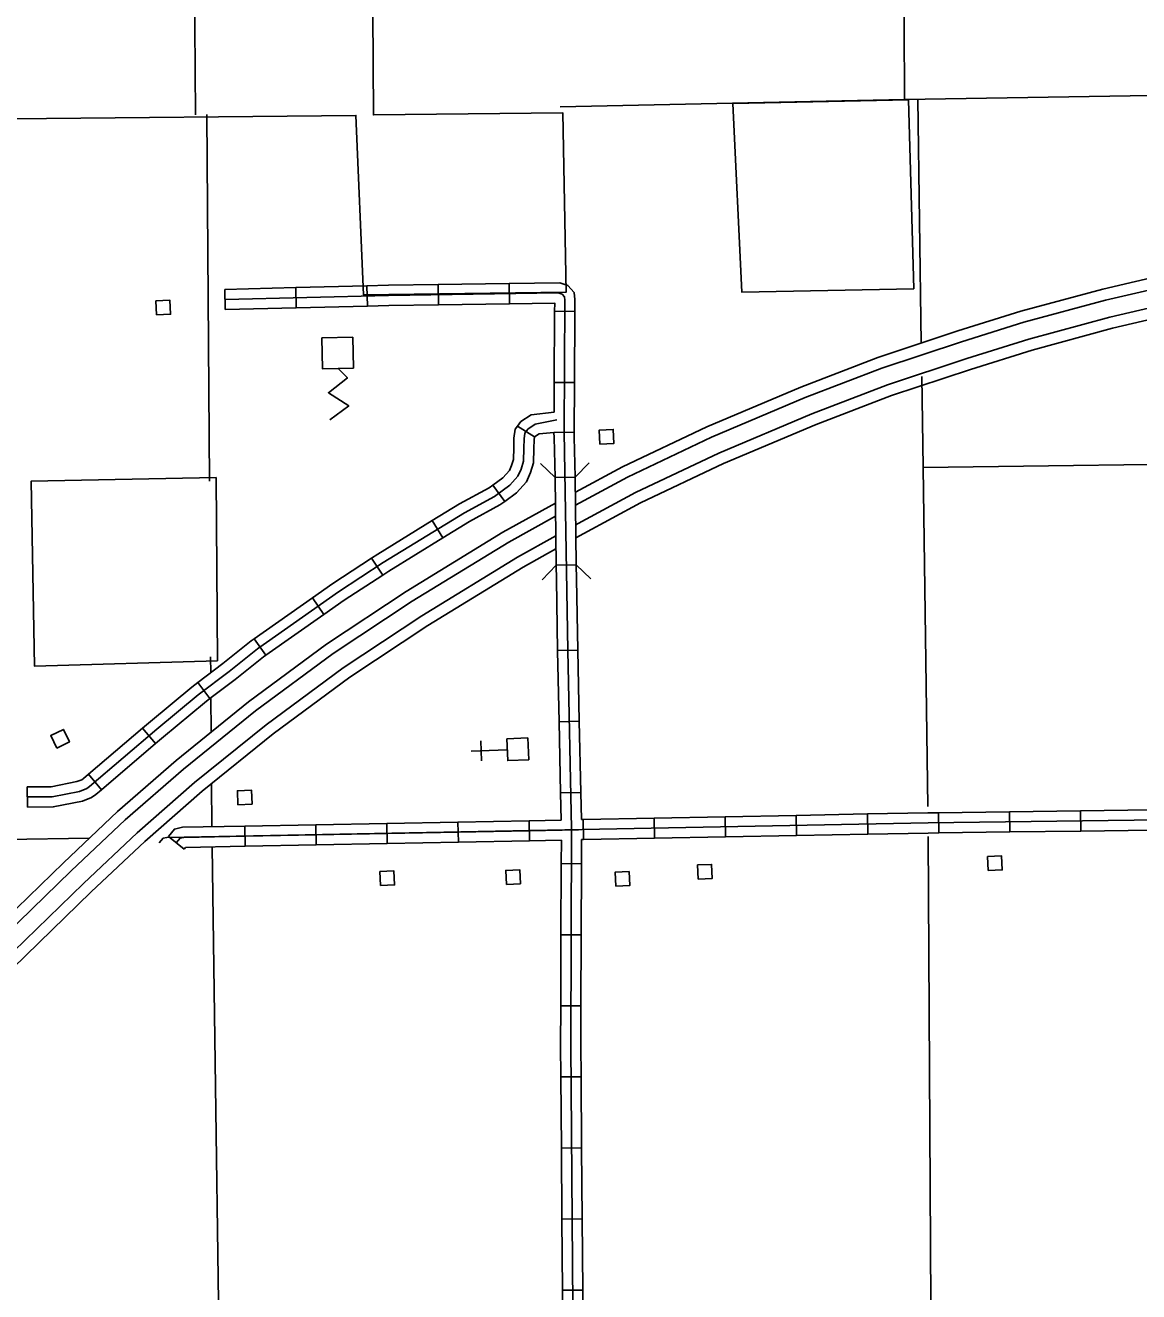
# Model space of a CAD drawing. Extents: x 1084508 to 1142749, y 1057638 to 1093403.
# Drawn here: x 1097414 to 1100010, y 1074414 to 1077367 of the extents above; entities that cross this region are included whole.
import ezdxf

# ---------------------------------------------------------------- set-up
doc = ezdxf.new("R2010")
doc.units = 0
for name, color, linetype in [('Level 19', 7, 'Continuous'), ('Level 31', 7, 'Continuous'), ('Level 32', 7, 'Continuous'), ('Level 39', 7, 'Continuous'), ('Level 4', 7, 'Continuous'), ('Level 5', 7, 'Continuous'), ('Level 56', 7, 'Continuous'), ('Level 57', 7, 'Continuous'), ('Level 6', 7, 'Continuous'), ('Level 7', 7, 'Continuous')]:
    doc.layers.add(name, color=color, linetype=linetype)

msp = doc.modelspace()

# ---------------------------------------------------------------- linework, layer by layer
at = {"layer": 'Level 19'}
for p, q in [((1098696.9, 1076248.5), (1098696.6, 1076278.6)), ((1098649.8, 1076253.1), (1098650.2, 1076222.7)), ((1098697.5, 1076202.4), (1098697.8, 1076172)), ((1098651.1, 1076146), (1098650.7, 1076176.3))]:
    msp.add_line(p, q, dxfattribs=at)
for points in [[(1098696.6, 1076278.6), (1098805.9, 1076337.5), (1099003.3, 1076431), (1099222.5, 1076523.6), (1099401.8, 1076592.7), (1099588.6, 1076654.4), (1099735.1, 1076700.3), (1099926.1, 1076752), (1100078.4, 1076787.4), (1100186.2, 1076810.1), (1100382.1, 1076844.8), (1100477.1, 1076859), (1100609.1, 1076875.4), (1100776.1, 1076893.3), (1100984.2, 1076912.3), (1101367.7, 1076943), (1101861.2, 1076987)], [(1101845.2, 1076958.8), (1101370, 1076916.4), (1100986.5, 1076885.8), (1100778.8, 1076866.7), (1100612.2, 1076848.8), (1100480.7, 1076832.5), (1100386.4, 1076818.5), (1100191.3, 1076783.9), (1100084.2, 1076761.4), (1099932.6, 1076726.2), (1099742.5, 1076674.7), (1099596.8, 1076629), (1099410.8, 1076567.6), (1099232.5, 1076498.9), (1099014.2, 1076406.6), (1098818, 1076313.7), (1098696.9, 1076248.5)], [(1101843.4, 1076917.7), (1101373.4, 1076875.8), (1100990, 1076845.1), (1100782.8, 1076826.1), (1100616.9, 1076808.3), (1100486.2, 1076792.1), (1100392.9, 1076778.2), (1100199.1, 1076743.8), (1100093, 1076721.5), (1099942.5, 1076686.6), (1099754, 1076635.5), (1099609.3, 1076590.1), (1099424.6, 1076529.1), (1099247.8, 1076461), (1099030.8, 1076369.4), (1098836.4, 1076277.3), (1098703.1, 1076205.5), (1098697.5, 1076202.4)], [(1098697.8, 1076172), (1098715.9, 1076182.1), (1098848.5, 1076253.5), (1099041.7, 1076345), (1099257.8, 1076436.3), (1099433.5, 1076504), (1099617.5, 1076564.7), (1099761.5, 1076609.9), (1099949.1, 1076660.7), (1100098.8, 1076695.5), (1100204.1, 1076717.6), (1100397.2, 1076751.9), (1100489.8, 1076765.7), (1100619.9, 1076781.8), (1100785.5, 1076799.5), (1100992.3, 1076818.5), (1101375.6, 1076849.2), (1101831.2, 1076889.8)], [(1097000.3, 1074928.2), (1097256.8, 1075176.2), (1097502.3, 1075414.4), (1097628.7, 1075533.9), (1097765.1, 1075653), (1097933.8, 1075789.5), (1098116.2, 1075924), (1098301.8, 1076047), (1098527.4, 1076184.9), (1098649.8, 1076253.1)], [(1098650.2, 1076222.7), (1098540.9, 1076161.9), (1098316.1, 1076024.5), (1098131.5, 1075902.1), (1097950.1, 1075768.4), (1097782.2, 1075632.5), (1097646.6, 1075514.2), (1097520.7, 1075395.1), (1097275.3, 1075157), (1097019, 1074909.2)], [(1098650.7, 1076176.3), (1098561.5, 1076126.6), (1098338, 1075990.1), (1098154.9, 1075868.7), (1097975.1, 1075736.1), (1097808.5, 1075601.3), (1097674.1, 1075484), (1097549, 1075365.7), (1097303.7, 1075127.7), (1097047.6, 1074880.1)], [(1097066.3, 1074861.1), (1097322.3, 1075108.5), (1097567.4, 1075346.4), (1097692, 1075464.2), (1097825.7, 1075580.9), (1097991.4, 1075715), (1098170.2, 1075846.8), (1098352.4, 1075967.6), (1098574.9, 1076103.6), (1098651.1, 1076146)]]:
    msp.add_lwpolyline(points, dxfattribs=at)
at = {"layer": 'Level 31'}
for p, q in [((1098693.5, 1076418.6), (1098646.4, 1076417.8)), ((1098649.1, 1076312.4), (1098696.2, 1076313.1)), ((1098698.6, 1076109), (1098651.5, 1076108.2)), ((1098655, 1075908.9), (1098702.1, 1075909.7))]:
    msp.add_line(p, q, dxfattribs=at)
for points in [[(1098646.4, 1076417.8), (1098646.6, 1076406)], [(1098646.6, 1076406), (1098649.1, 1076312.4)], [(1098678.6, 1075909.3), (1098670, 1076418.2)], [(1098693.7, 1076406.8), (1098693.5, 1076418.6)], [(1098696.2, 1076313.1), (1098693.7, 1076406.8)], [(1098698.6, 1076109), (1098696.2, 1076313.1)], [(1098651.5, 1076108.2), (1098649.1, 1076312.4)], [(1098651.5, 1076108.2), (1098652.2, 1076074.6)], [(1098699.3, 1076075.4), (1098698.6, 1076109)], [(1098652.2, 1076074.6), (1098655, 1075908.9)], [(1098702.1, 1075909.7), (1098699.3, 1076075.4)]]:
    msp.add_lwpolyline(points, dxfattribs=at)
at = {"layer": 'Level 32'}
for p, q in [((1098211.3, 1076712.5), (1098210.1, 1076759.6)), ((1098376.8, 1076715.4), (1098376.1, 1076762.5)), ((1098542.5, 1076717.8), (1098541.8, 1076764.9)), ((1097879.9, 1076704.3), (1097878.8, 1076751.4)), ((1098045.6, 1076708.4), (1098044.5, 1076755.5)), ((1098648, 1076700.2), (1098695.1, 1076700)), ((1098647.1, 1076534.5), (1098694.2, 1076534.2)), ((1098601.1, 1076407.7), (1098561.3, 1076432.5)), ((1098531.6, 1076256.9), (1098504, 1076295.1)), ((1098387.4, 1076172), (1098362.7, 1076212.1)), ((1098247.1, 1076085), (1098221.3, 1076124.4)), ((1098110.1, 1075993.1), (1098083.1, 1076031.7)), ((1097974.3, 1075898.1), (1097947.3, 1075936.7)), ((1097844.1, 1075797), (1097815.7, 1075834.5)), ((1097717.5, 1075692.3), (1097686.9, 1075728.1)), ((1098658.5, 1075743.1), (1098705.6, 1075744.1)), ((1097591.4, 1075584.7), (1097560.8, 1075620.5)), ((1097418.4, 1075544.1), (1097418.1, 1075591.2)), ((1098662, 1075577.4), (1098709.1, 1075578.4)), ((1098881, 1075471.5), (1098880.2, 1075518.6)), ((1099046.7, 1075474.6), (1099045.9, 1075521.7)), ((1099212.4, 1075477.8), (1099211.6, 1075524.8)), ((1099378.1, 1075480.9), (1099377.3, 1075528)), ((1099543.7, 1075483.9), (1099543.1, 1075531)), ((1099709.4, 1075486.1), (1099708.8, 1075533.2)), ((1099875.1, 1075488.3), (1099874.5, 1075535.4)), ((1097926.4, 1075452.7), (1097925.5, 1075499.7)), ((1098092.1, 1075455.8), (1098091.2, 1075502.9)), ((1098257.8, 1075458.9), (1098256.9, 1075506)), ((1098423.5, 1075462.1), (1098422.6, 1075509.2)), ((1098589.2, 1075465.2), (1098588.3, 1075512.3)), ((1098715.3, 1075468.4), (1098714.5, 1075515.4)), ((1097783.7, 1075445.7), (1097747.4, 1075475.8)), ((1098663.5, 1075412.3), (1098710.5, 1075412.1)), ((1098662.8, 1075246.6), (1098709.9, 1075246.4)), ((1098662.2, 1075080.8), (1098709.3, 1075080.7)), ((1098662.4, 1074914.8), (1098709.5, 1074915.2)), ((1098663.7, 1074749.1), (1098710.8, 1074749.5)), ((1098665, 1074583.4), (1098712.1, 1074583.8)), ((1098666.3, 1074417.7), (1098713.4, 1074418))]:
    msp.add_line(p, q, dxfattribs=at)
for points in [[(1098044.5, 1076755.5), (1098210.1, 1076759.6)], [(1098210.1, 1076759.6), (1098260.5, 1076760.9), (1098376.1, 1076762.5)], [(1098376.1, 1076762.5), (1098541.8, 1076764.9)], [(1098541.8, 1076764.9), (1098659.8, 1076766.6), (1098678.9, 1076760.3), (1098693.2, 1076744), (1098695.3, 1076727.8), (1098695.1, 1076700)], [(1097878.8, 1076751.4), (1098044.5, 1076755.5)], [(1097879.4, 1076727.8), (1098260.9, 1076737.3), (1098656.2, 1076743), (1098665.5, 1076740), (1098670.8, 1076733.9), (1098671.7, 1076726.4), (1098670, 1076418.2)], [(1097879.9, 1076704.3), (1098045.6, 1076708.4)], [(1098045.6, 1076708.4), (1098211.3, 1076712.5)], [(1098211.3, 1076712.5), (1098261.4, 1076713.8), (1098376.8, 1076715.4)], [(1098376.8, 1076715.4), (1098542.5, 1076717.8)], [(1098542.5, 1076717.8), (1098648.2, 1076719.3), (1098648, 1076700.2)], [(1098648, 1076700.2), (1098647.1, 1076534.5)], [(1098695.1, 1076700), (1098694.2, 1076534.2)], [(1098647.1, 1076534.5), (1098646.7, 1076465)], [(1098694.2, 1076534.2), (1098693.5, 1076418.6)], [(1098561.3, 1076432.5), (1098569.4, 1076443.1), (1098593.6, 1076459), (1098646.7, 1076465)], [(1098504, 1076295.1), (1098527.4, 1076312.1), (1098542.5, 1076328.9), (1098547.8, 1076340.4), (1098551.9, 1076354.4), (1098552.6, 1076381.6), (1098553.2, 1076404.5), (1098556.1, 1076425.5), (1098561.3, 1076432.5)], [(1098576.1, 1076381), (1098576.7, 1076402.6), (1098578.6, 1076416.2), (1098585.7, 1076425.7), (1098602.8, 1076436.8), (1098653.4, 1076447.5)], [(1098531.6, 1076256.9), (1098559.1, 1076276.9), (1098582.4, 1076302.8), (1098592, 1076324), (1098598.8, 1076347), (1098599.7, 1076380.4), (1098600.2, 1076400.7), (1098601.1, 1076407.7)], [(1098601.1, 1076407.7), (1098612, 1076414.7), (1098646.4, 1076417.8)], [(1097418.3, 1075567.7), (1097476.5, 1075568.1), (1097540.1, 1075580.7), (1097556.8, 1075587.1), (1097563.5, 1075591.8), (1097720.4, 1075725.7), (1097816.6, 1075805.6), (1097888.7, 1075860.2), (1097954.8, 1075913.2), (1098144.2, 1076045.8), (1098248.4, 1076114.1), (1098437.6, 1076230.6), (1098507.6, 1076268.6), (1098543.3, 1076294.5), (1098562.4, 1076315.8), (1098569.9, 1076332.2), (1098575.3, 1076350.7), (1098576.1, 1076381)], [(1098362.7, 1076212.1), (1098425.8, 1076250.9), (1098495, 1076288.6), (1098504, 1076295.1)], [(1098387.4, 1076172), (1098449.4, 1076210.2), (1098520.2, 1076248.7), (1098531.6, 1076256.9)], [(1098221.3, 1076124.4), (1098235.8, 1076133.9), (1098362.7, 1076212.1)], [(1098247.1, 1076085), (1098261.1, 1076094.2), (1098387.4, 1076172)], [(1098083.1, 1076031.7), (1098131, 1076065.3), (1098221.3, 1076124.4)], [(1098110.1, 1075993.1), (1098157.4, 1076026.3), (1098247.1, 1076085)], [(1097947.3, 1075936.7), (1098083.1, 1076031.7)], [(1097974.3, 1075898.1), (1098110.1, 1075993.1)], [(1097815.7, 1075834.5), (1097874.2, 1075878.8), (1097940.7, 1075932.1), (1097947.3, 1075936.7)], [(1098655, 1075908.8), (1098658.5, 1075743.1)], [(1098678.6, 1075909.3), (1098687.3, 1075494.5), (1098685.4, 1074988.3), (1098691.7, 1074176.2), (1098696, 1074045.4), (1098702, 1073962.5), (1098706.3, 1073819.4), (1098717.6, 1072979.7)], [(1098702.1, 1075909.8), (1098705.6, 1075744.1)], [(1097844.1, 1075797), (1097903.1, 1075841.6), (1097969, 1075894.4), (1097974.3, 1075898.1)], [(1097686.9, 1075728.1), (1097705.3, 1075743.7), (1097801.9, 1075824.1), (1097815.7, 1075834.5)], [(1097717.5, 1075692.3), (1097735.6, 1075707.7), (1097831.2, 1075787.2), (1097844.1, 1075797)], [(1097560.8, 1075620.5), (1097686.9, 1075728.1)], [(1098658.5, 1075743.1), (1098662, 1075577.4)], [(1098705.6, 1075744.1), (1098709.1, 1075578.4)], [(1097591.4, 1075584.7), (1097717.5, 1075692.3)], [(1097418.1, 1075591.2), (1097474.1, 1075591.6), (1097533.5, 1075603.4), (1097545.6, 1075608), (1097549.1, 1075610.4), (1097560.8, 1075620.5)], [(1097418.4, 1075544.1), (1097478.9, 1075544.5), (1097546.7, 1075558), (1097567.9, 1075566.1), (1097577.9, 1075573.2), (1097591.4, 1075584.7)], [(1098662, 1075577.4), (1098663.4, 1075513.7)], [(1098709.1, 1075578.4), (1098710.4, 1075515.4)], [(1097726, 1075460.7), (1097734.9, 1075471.5), (1097743.7, 1075473.5), (1099518.7, 1075507.1), (1101019.6, 1075526.9)], [(1098714.5, 1075515.4), (1098880.2, 1075518.6)], [(1098880.2, 1075518.6), (1099045.9, 1075521.7)], [(1099045.9, 1075521.7), (1099211.6, 1075524.8)], [(1099211.6, 1075524.8), (1099377.3, 1075528)], [(1099377.3, 1075528), (1099518.3, 1075530.6), (1099543.1, 1075531)], [(1099543.1, 1075531), (1099708.8, 1075533.2)], [(1099708.8, 1075533.2), (1099874.5, 1075535.4)], [(1099874.5, 1075535.4), (1100040.2, 1075537.5)], [(1097747.4, 1075475.8), (1097761.5, 1075492.7), (1097780.4, 1075497), (1097925.5, 1075499.7)], [(1097925.5, 1075499.7), (1098091.2, 1075502.9)], [(1098091.2, 1075502.9), (1098256.9, 1075506)], [(1098256.9, 1075506), (1098422.6, 1075509.2)], [(1098422.6, 1075509.2), (1098588.3, 1075512.3)], [(1098423.1, 1075485.6), (1098588.8, 1075488.8)], [(1098588.3, 1075512.3), (1098663.4, 1075513.7)], [(1098588.8, 1075488.8), (1098703.4, 1075490.9)], [(1098710.4, 1075515.4), (1098714.5, 1075515.4)], [(1099543.7, 1075483.9), (1099709.4, 1075486.1)], [(1099709.4, 1075486.1), (1099875.1, 1075488.3)], [(1099875.1, 1075488.3), (1100040.9, 1075490.5)], [(1097765.6, 1075460.7), (1097774.5, 1075471.5), (1097783.2, 1075473.5), (1097926, 1075476.2)], [(1097926, 1075476.2), (1098091.7, 1075479.3)], [(1098091.7, 1075479.3), (1098257.4, 1075482.5)], [(1098092.1, 1075455.8), (1098257.8, 1075458.9)], [(1098257.4, 1075482.5), (1098423.1, 1075485.6)], [(1098257.8, 1075458.9), (1098423.5, 1075462.1)], [(1098423.5, 1075462.1), (1098589.2, 1075465.2)], [(1098589.2, 1075465.2), (1098663.7, 1075466.6)], [(1098663.7, 1075466.6), (1098663.5, 1075412.3)], [(1098710.7, 1075468.3), (1098710.5, 1075412.1)], [(1098710.7, 1075468.3), (1098715.3, 1075468.4)], [(1098715.3, 1075468.4), (1098881, 1075471.5)], [(1098881, 1075471.5), (1099046.7, 1075474.6)], [(1099046.7, 1075474.6), (1099212.4, 1075477.8)], [(1099212.4, 1075477.8), (1099378.1, 1075480.9)], [(1099378.1, 1075480.9), (1099519.1, 1075483.6), (1099543.7, 1075483.9)], [(1097783.7, 1075445.7), (1097787.3, 1075450), (1097926.4, 1075452.7)], [(1097926.4, 1075452.7), (1098092.1, 1075455.8)], [(1098663.5, 1075412.3), (1098662.8, 1075246.6)], [(1098710.5, 1075412.1), (1098709.9, 1075246.4)], [(1098662.8, 1075246.6), (1098662.2, 1075080.8)], [(1098709.9, 1075246.4), (1098709.3, 1075080.7)], [(1098662.2, 1075080.8), (1098661.9, 1074988.2), (1098662.4, 1074914.8)], [(1098709.3, 1075080.7), (1098708.9, 1074988.3), (1098709.5, 1074915.2)], [(1098662.4, 1074914.8), (1098663.7, 1074749.1)], [(1098709.5, 1074915.2), (1098710.8, 1074749.5)], [(1098663.7, 1074749.1), (1098665, 1074583.4)], [(1098710.8, 1074749.5), (1098712.1, 1074583.8)], [(1098665, 1074583.4), (1098666.3, 1074417.7)], [(1098712.1, 1074583.8), (1098713.4, 1074418)], [(1098666.3, 1074417.7), (1098667.6, 1074251.9)], [(1098713.4, 1074418), (1098714.6, 1074252.3)]]:
    msp.add_lwpolyline(points, dxfattribs=at)
at = {"layer": 'Level 39'}
for points in [[(1098649.1, 1076312.4), (1098615.3, 1076345.1)], [(1098728.9, 1076347), (1098696.2, 1076313.1)], [(1098618.8, 1076074.4), (1098651.5, 1076108.2)], [(1098698.6, 1076109), (1098732.4, 1076076.3)]]:
    msp.add_lwpolyline(points, dxfattribs=at)
at = {"layer": 'Level 4'}
msp.add_lwpolyline([(1100277.4, 1077207.7), (1099463.6, 1077194.2), (1098661.1, 1077176.7)], dxfattribs=at)
at = {"layer": 'Level 5'}
for points in [[(1099458.6, 1078413.8), (1099463.6, 1077194.2)], [(1097810.5, 1077158.2), (1097806.5, 1077680.1)], [(1099503.1, 1076626.1), (1099495.2, 1077194.7)], [(1097837.2, 1077158.8), (1097843, 1076304.1)], [(1099518.2, 1075545.6), (1099507.1, 1076335.7)], [(1097845.8, 1075894.6), (1097846, 1075857.5)], [(1097846.4, 1075798.7), (1097847, 1075719.3)], [(1097847.8, 1075598.8), (1097848.5, 1075498.3)], [(1097562.8, 1075471.6), (1096594, 1075455.8)], [(1099528.1, 1073841.9), (1099518.9, 1075475.7)], [(1097849, 1075451.2), (1097872, 1073831.8)]]:
    msp.add_lwpolyline(points, dxfattribs=at)
at = {"layer": 'Level 56'}
for points in [[(1097719.7, 1076692), (1097718.3, 1076724.6), (1097751, 1076726.1), (1097752.5, 1076693.4)], [(1098753.6, 1076390.5), (1098752.1, 1076423.2), (1098784.8, 1076424.6), (1098786.3, 1076392)], [(1097487.2, 1075681.6), (1097472.9, 1075711), (1097502.3, 1075725.3), (1097516.6, 1075696)], [(1097909.6, 1075549.6), (1097908.1, 1075582.3), (1097940.9, 1075583.7), (1097942.3, 1075551.1)], [(1099658.9, 1075396.2), (1099657.5, 1075428.8), (1099690.2, 1075430.3), (1099691.7, 1075397.6)], [(1098535.5, 1075363.9), (1098534, 1075396.5), (1098566.8, 1075398), (1098568.2, 1075365.3)], [(1098982.8, 1075376.4), (1098981.3, 1075409.1), (1099014.1, 1075410.5), (1099015.5, 1075377.9)], [(1098242.2, 1075361.2), (1098240.7, 1075393.9), (1098273.4, 1075395.3), (1098274.9, 1075362.7)], [(1098790.4, 1075359.5), (1098789, 1075392.2), (1098821.7, 1075393.6), (1098823.2, 1075361)]]:
    msp.add_lwpolyline(points, close=True, dxfattribs=at)
at = {"layer": 'Level 57'}
for p, q in [((1098477.8, 1075651.7), (1098475.7, 1075698.7)), ((1098453.3, 1075674.2), (1098537.7, 1075677.9))]:
    msp.add_line(p, q, dxfattribs=at)
for points in [[(1098177.2, 1076639.7), (1098178.9, 1076567.7), (1098106.9, 1076566), (1098105.2, 1076638)], [(1098587.8, 1075654.6), (1098538.8, 1075652.5), (1098536.6, 1075703.2), (1098585.5, 1075705.4)]]:
    msp.add_lwpolyline(points, close=True, dxfattribs=at)
msp.add_lwpolyline([(1098142.9, 1076566.8), (1098164.9, 1076545), (1098120.6, 1076510.1), (1098167.8, 1076479.4), (1098124.1, 1076447.2)], dxfattribs=at)
at = {"layer": 'Level 6'}
msp.add_lwpolyline([(1100325.6, 1076351.7), (1100325.7, 1076346.5), (1099507.1, 1076335.7), (1099504.2, 1076547.9)], dxfattribs=at)
at = {"layer": 'Level 7'}
msp.add_lwpolyline([(1098220.1, 1077998.5), (1098225.6, 1077158), (1098666.8, 1077163.3), (1098675.1, 1076745.2), (1098202, 1076738.9), (1098184.7, 1077156.9), (1096581.1, 1077141), (1096612.2, 1075442.8), (1095675.8, 1075428.1), (1095657.6, 1076287.9), (1094994.6, 1076274.7)], dxfattribs=at)
for points in [[(1099486, 1076752.9), (1099084.2, 1076744.9), (1099063.2, 1077184.9), (1099473.5, 1077193)], [(1097862.1, 1075885.5), (1097435.1, 1075872.6), (1097427.2, 1076304), (1097858.4, 1076312.6)]]:
    msp.add_lwpolyline(points, close=True, dxfattribs=at)

doc.saveas('drawing.dxf')
